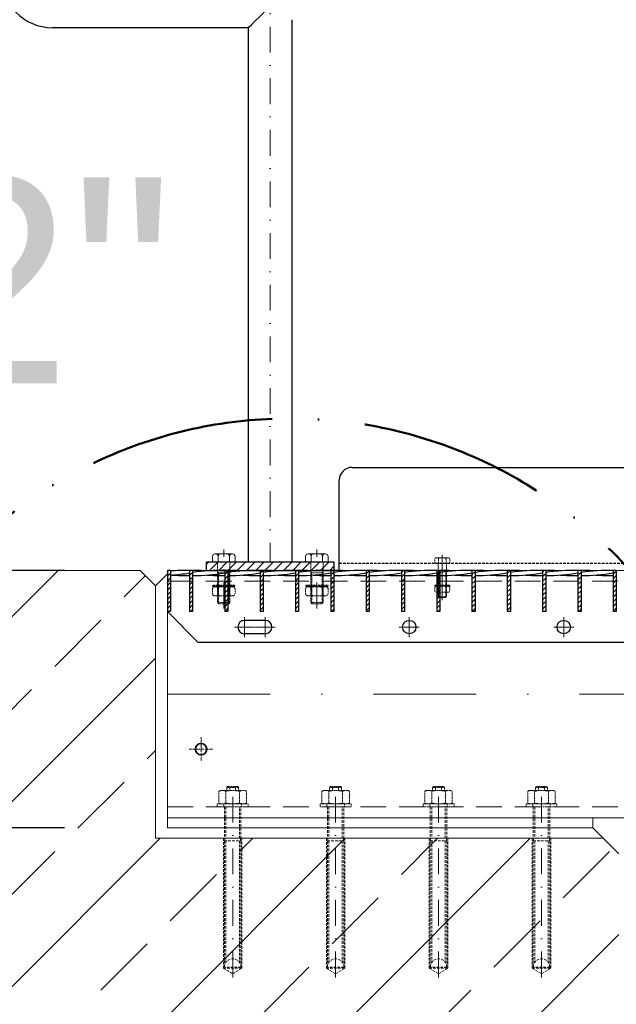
# Model space of a CAD drawing. Header units: millimetres. Extents: x -6179 to 18141, y -8419 to 8561.
# Tile 536 of 579: x -5128 to -4549, y 6246 to 7202. Entities that reach past the tile are written whole.
import ezdxf

# ---------------------------------------------------------------- set-up
doc = ezdxf.new("R2010")
doc.units = ezdxf.units.MM
for name, pattern in [('ACAD_ISO10W100', [18, 12, -3, 0, -3]), ('DASHDOT', [1, 0.5, -0.25, 0, -0.25]), ('HIDDEN', [0.375, 0.25, -0.125]), ('STRICHPUNKT', [25.4, 12.7, -6.35, 0, -6.35])]:
    doc.linetypes.add(name, pattern=pattern)
for name, color, linetype, lineweight in [('Bemaßung', 7, 'Continuous', 9), ('Betonfundamente', 7, 'Continuous', 18), ('Dübel', 7, 'Continuous', 9), ('Dübel&Schrauben', 7, 'Continuous', 9), ('Geländer', 7, 'Continuous', 25), ('Mutter M12', 7, 'Continuous', 9), ('Mutter M16', 7, 'Continuous', 9), ('Schraffur Stahl', 7, 'Continuous', 5), ('Schrauben M12', 7, 'Continuous', 9), ('Stufen&Podest', 7, 'Continuous', 9), ('Tragegurt', 7, 'Continuous', 20)]:
    doc.layers.add(name, color=color, linetype=linetype, lineweight=lineweight)
doc.layers.add('Beschriftung', color=7, linetype='Continuous')
doc.layers.add('POL_Bema', color=7, linetype='Continuous')
doc.styles.add('LBB3.5M1000', font='isocp.shx', dxfattribs={"height": 3.5})
doc.dimstyles.new('DIN', dxfattribs={"dimtxt": 2.5, "dimasz": 2.5, "dimexe": 1.25, "dimexo": 0.625, "dimtad": 1, "dimtih": 1, "dimdec": 4, "dimdsep": 46, "dimlunit": 6, "dimtxsty": 'Standard', "dimcen": 2.5, "dimadec": 0, "dimazin": 0, "dimtfac": 1, "dimtdec": 4, "dimtmove": 0, "dimatfit": 3, "dimfxl": 0, "dimtvp": 1, "dimtolj": 1, "dimtzin": 0, "dimarcsym": 0})

# ---------------------------------------------------------------- blocks, each defined once
blk = doc.blocks.new('_Oblique')
at = {"layer": 'POL_Bema', "color": 0, "lineweight": -2}
blk.add_line((-0.5, -0.5), (0.5, 0.5), dxfattribs=at)
blk = doc.blocks.new('*D51')
at = {"layer": 'Bemaßung', "color": 0, "lineweight": -2}
for p, q in [((-4984.62, 7967.21), (-4984.62, 8194.98)), ((-2120.62, 7967.21), (-2120.62, 8194.98)), ((-4984.62, 8144.98), (-2120.62, 8144.98))]:
    blk.add_line(p, q, dxfattribs=at)
at = {"layer": 'DEFPOINTS', "color": 0}
for p in [(-2120.62, 8144.98), (-4984.62, 6667.21), (-2120.62, 6667.21)]:
    blk.add_point(p, dxfattribs=at)
at = {"layer": 'Bemaßung', "color": 0, "lineweight": -2, "xscale": 50, "yscale": 50, "zscale": 50, "rotation": 180}
blk.add_blockref('_Oblique', (-4984.62, 8144.98), dxfattribs=at)
at = {"layer": 'Bemaßung', "color": 0, "lineweight": -2, "xscale": 50, "yscale": 50, "zscale": 50}
blk.add_blockref('_Oblique', (-2120.62, 8144.98), dxfattribs=at)
at = {"layer": 'Bemaßung', "color": 0, "insert": (-3552.62, 8244.98), "char_height": 100, "attachment_point": 5}
blk.add_mtext('\\A1;X', dxfattribs=at)
blk = doc.blocks.new('*D53')
at = {"layer": 'Bemaßung', "color": 0, "lineweight": -2}
for p, q in [((-5196.2, 7767.21), (-5450.4, 7767.21)), ((-5400.4, 7767.21), (-5400.4, 6667.21)), ((-5196.2, 6667.21), (-5450.4, 6667.21))]:
    blk.add_line(p, q, dxfattribs=at)
at = {"layer": 'DEFPOINTS', "color": 0}
for p in [(-5096.2, 7767.21), (-5400.4, 6667.21), (-5096.2, 6667.21)]:
    blk.add_point(p, dxfattribs=at)
at = {"layer": 'Bemaßung', "color": 0, "lineweight": -2, "xscale": 50, "yscale": 50, "zscale": 50}
for p, rotation in [((-5400.4, 7767.21), 90), ((-5400.4, 6667.21), 270)]:
    blk.add_blockref('_Oblique', p, dxfattribs=dict(at, rotation=rotation))
at = {"layer": 'Bemaßung', "color": 0, "insert": (-5500.4, 7217.21), "char_height": 100, "attachment_point": 5, "rotation": 90}
blk.add_mtext('\\A1;1.10', dxfattribs=at)
blk = doc.blocks.new('*D54')
at = {"layer": 'Bemaßung', "color": 0, "lineweight": -2}
for p, q in [((-5084.62, 6667.21), (-5450.4, 6667.21)), ((-5400.4, 6667.21), (-5400.4, 6417.21)), ((-5084.62, 6417.21), (-5450.4, 6417.21))]:
    blk.add_line(p, q, dxfattribs=at)
at = {"layer": 'DEFPOINTS', "color": 0}
for p in [(-4984.62, 6667.21), (-5400.4, 6417.21), (-4984.62, 6417.21)]:
    blk.add_point(p, dxfattribs=at)
at = {"layer": 'Bemaßung', "color": 0, "lineweight": -2, "xscale": 50, "yscale": 50, "zscale": 50}
for p, rotation in [((-5400.4, 6667.21), 90), ((-5400.4, 6417.21), 270)]:
    blk.add_blockref('_Oblique', p, dxfattribs=dict(at, rotation=rotation))
at = {"layer": 'Bemaßung', "color": 0, "insert": (-5492.56, 6542.21), "char_height": 100, "attachment_point": 5, "rotation": 90}
blk.add_mtext('\\A1;25', dxfattribs=at)

msp = doc.modelspace()

# ---------------------------------------------------------------- hatches: boundary and pattern name
at = {"layer": 'Betonfundamente', "lineweight": 9}
h = msp.add_hatch(dxfattribs=at)
h.set_pattern_fill('ANSI33', color=256, scale=20, style=0)
h.set_pattern_definition([(45, (-116247.28, 9739.51), (-89.80256, 89.80256), []), (45, (-116157.48, 9739.51), (-89.80256, 89.80256), [63.5, -31.75])])
h.paths.add_polyline_path([(-5146.19568, 6117.7407), (-4546.19567, 6110.94431), (-4546.19554, 6392.207), (-4561.19553, 6407.207), (-4996.19553, 6407.207), (-4996.19553, 6652.207), (-5011.19553, 6667.207), (-5131.19553, 6667.207), (-5146.19553, 6652.207)])
at = {"layer": 'Geländer', "lineweight": 9}
h = msp.add_hatch(dxfattribs=at)
h.set_pattern_fill('ANSI31', color=256, scale=2, angle=180, style=0)
h.set_pattern_definition([(225, (-129473.211, 7412.2677), (4.49012806, -4.49012806), [])])
h.paths.add_polyline_path([(-4839.41948, 6675.207), (-4822.61948, 6675.207), (-4822.61948, 6667.207), (-4839.41948, 6667.207)])
h.paths.add_polyline_path([(-4884.61948, 6675.207), (-4839.41948, 6675.207), (-4839.41948, 6667.207), (-4884.61948, 6667.207)])
h.paths.add_polyline_path([(-4923.82473, 6674.007, -0.414213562), (-4922.62473, 6675.207), (-4918.85508, 6675.207), (-4884.61948, 6675.207), (-4884.61948, 6667.207), (-4923.82473, 6667.207)])
h.paths.add_polyline_path([(-4935.82473, 6674.007, 0.414213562), (-4937.02473, 6675.207), (-4929.81948, 6675.207), (-4929.81948, 6667.207), (-4935.82473, 6667.207)])
h.paths.add_polyline_path([(-4929.81948, 6675.207), (-4922.62473, 6675.207, 0.414213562), (-4923.82473, 6674.007), (-4923.82473, 6667.207), (-4929.81948, 6667.207)])
h.paths.add_polyline_path([(-4946.61948, 6675.207), (-4937.02473, 6675.207, -0.414213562), (-4935.82473, 6674.007), (-4935.82473, 6667.207), (-4946.61948, 6667.207)])
at = {"layer": 'Schraffur Stahl'}
h = msp.add_hatch(dxfattribs=at)
h.set_pattern_fill('ANSI31', color=256, angle=180, style=0)
h.set_pattern_definition([(225, (-14929745.4048, 2498963.7864), (2.2450640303, -2.2450640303), [])])
h.paths.add_polyline_path([(-4981.61948, 6667.207), (-4981.61948, 6627.207), (-4984.61948, 6627.207), (-4984.61948, 6667.207)], flags=0)
h = msp.add_hatch(dxfattribs=at)
h.set_pattern_fill('ANSI31', color=256, angle=180, style=0)
h.set_pattern_definition([(225, (-14939667.3455, 2499114.743), (2.2450640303, -2.2450640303), [])])
h.paths.add_polyline_path([(-4960.11948, 6667.207), (-4960.11948, 6627.207), (-4963.11948, 6627.207), (-4963.11948, 6667.207)], flags=0)
h = msp.add_hatch(dxfattribs=at)
h.set_pattern_fill('ANSI31', color=256, angle=180, style=0)
h.set_pattern_definition([(225, (-14939701.6455, 2499114.743), (2.2450640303, -2.2450640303), [])])
h.paths.add_polyline_path([(-4925.81948, 6667.207), (-4925.81948, 6627.207), (-4928.81948, 6627.207), (-4928.81948, 6667.207)], flags=0)
h = msp.add_hatch(dxfattribs=at)
h.set_pattern_fill('ANSI31', color=256, angle=180, style=0)
h.set_pattern_definition([(225, (-14939735.9455, 2499114.743), (2.2450640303, -2.2450640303), [])])
h.paths.add_polyline_path([(-4891.51948, 6667.207), (-4891.51948, 6627.207), (-4894.51948, 6627.207), (-4894.51948, 6667.207)], flags=0)
h = msp.add_hatch(dxfattribs=at)
h.set_pattern_fill('ANSI31', color=256, angle=180, style=0)
h.set_pattern_definition([(225, (-14939770.2455, 2499114.743), (2.2450640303, -2.2450640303), [])])
h.paths.add_polyline_path([(-4857.21948, 6667.207), (-4857.21948, 6627.207), (-4860.21948, 6627.207), (-4860.21948, 6667.207)], flags=0)
h = msp.add_hatch(dxfattribs=at)
h.set_pattern_fill('ANSI31', color=256, angle=180, style=0)
h.set_pattern_definition([(225, (-14939804.5455, 2499114.743), (2.2450640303, -2.2450640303), [])])
h.paths.add_polyline_path([(-4822.91948, 6667.207), (-4822.91948, 6627.207), (-4825.91948, 6627.207), (-4825.91948, 6667.207)], flags=0)
h = msp.add_hatch(dxfattribs=at)
h.set_pattern_fill('ANSI31', color=256, angle=180, style=0)
h.set_pattern_definition([(225, (-14939838.8455, 2499114.743), (2.2450640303, -2.2450640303), [])])
h.paths.add_polyline_path([(-4788.61948, 6667.207), (-4788.61948, 6627.207), (-4791.61948, 6627.207), (-4791.61948, 6667.207)], flags=0)
h = msp.add_hatch(dxfattribs=at)
h.set_pattern_fill('ANSI31', color=256, angle=180, style=0)
h.set_pattern_definition([(225, (-14939873.1455, 2499114.743), (2.2450640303, -2.2450640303), [])])
h.paths.add_polyline_path([(-4754.31948, 6667.207), (-4754.31948, 6627.207), (-4757.31948, 6627.207), (-4757.31948, 6667.207)], flags=0)
h = msp.add_hatch(dxfattribs=at)
h.set_pattern_fill('ANSI31', color=256, angle=180, style=0)
h.set_pattern_definition([(225, (-14939907.4455, 2499114.743), (2.2450640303, -2.2450640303), [])])
h.paths.add_polyline_path([(-4720.01948, 6667.207), (-4720.01948, 6627.207), (-4723.01948, 6627.207), (-4723.01948, 6667.207)], flags=0)
h = msp.add_hatch(dxfattribs=at)
h.set_pattern_fill('ANSI31', color=256, angle=180, style=0)
h.set_pattern_definition([(225, (-14939941.7455, 2499114.743), (2.2450640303, -2.2450640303), [])])
h.paths.add_polyline_path([(-4685.71948, 6667.207), (-4685.71948, 6627.207), (-4688.71948, 6627.207), (-4688.71948, 6667.207)], flags=0)
h = msp.add_hatch(dxfattribs=at)
h.set_pattern_fill('ANSI31', color=256, angle=180, style=0)
h.set_pattern_definition([(225, (-14939976.0455, 2499114.743), (2.2450640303, -2.2450640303), [])])
h.paths.add_polyline_path([(-4651.41948, 6667.207), (-4651.41948, 6627.207), (-4654.41948, 6627.207), (-4654.41948, 6667.207)], flags=0)
h = msp.add_hatch(dxfattribs=at)
h.set_pattern_fill('ANSI31', color=256, angle=180, style=0)
h.set_pattern_definition([(225, (-14940010.3455, 2499114.743), (2.2450640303, -2.2450640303), [])])
h.paths.add_polyline_path([(-4617.11948, 6667.207), (-4617.11948, 6627.207), (-4620.11948, 6627.207), (-4620.11948, 6667.207)], flags=0)
h = msp.add_hatch(dxfattribs=at)
h.set_pattern_fill('ANSI31', color=256, angle=180, style=0)
h.set_pattern_definition([(225, (-14940044.6455, 2499114.743), (2.2450640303, -2.2450640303), [])])
h.paths.add_polyline_path([(-4582.81948, 6667.207), (-4582.81948, 6627.207), (-4585.81948, 6627.207), (-4585.81948, 6667.207)], flags=0)
h = msp.add_hatch(dxfattribs=at)
h.set_pattern_fill('ANSI31', color=256, angle=180, style=0)
h.set_pattern_definition([(225, (-14940078.9455, 2499114.743), (2.2450640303, -2.2450640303), [])])
h.paths.add_polyline_path([(-4548.51948, 6667.207), (-4548.51948, 6627.207), (-4551.51948, 6627.207), (-4551.51948, 6667.207)], flags=0)

# ---------------------------------------------------------------- linework, layer by layer
at = {"linetype": 'ACAD_ISO10W100', "lineweight": 50, "ltscale": 15}
msp.add_circle((-4865.18569, 6371.56485), 443.07701, dxfattribs=at)
at = {"layer": 'Betonfundamente'}
for p, q in [((-5131.19553, 6667.207), (-5011.19553, 6667.207)), ((-4996.19553, 6652.207), (-5011.19553, 6667.207)), ((-4996.19553, 6407.207), (-4996.19553, 6652.207)), ((-4996.19553, 6407.207), (-4561.19553, 6407.207)), ((-4546.19553, 6392.207), (-4561.19553, 6407.207))]:
    msp.add_line(p, q, dxfattribs=at)
at = {"layer": 'Dübel', "linetype": 'DASHDOT', "lineweight": 9, "ltscale": 50}
for p, q in [((-4884.61948, 7746.007), (-4884.61948, 6675.207)), ((-4929.82473, 6630.3807), (-4929.82473, 6687.56876)), ((-4839.41423, 6630.3807), (-4839.41423, 6687.56876)), ((-4921.19553, 6272.207), (-4921.19553, 6453.207)), ((-4821.19553, 6272.207), (-4821.19553, 6453.207)), ((-4721.19553, 6272.207), (-4721.19553, 6453.207)), ((-4621.19553, 6272.207), (-4621.19553, 6453.207))]:
    msp.add_line(p, q, dxfattribs=at)
at = {"layer": 'Dübel', "linetype": 'DASHDOT', "lineweight": 9, "ltscale": 200}
msp.add_line((-4984.61948, 6547.207), (-2162.71321, 6547.207), dxfattribs=at)
at = {"layer": 'Dübel', "linetype": 'HIDDEN'}
for p, q in [((-4925.99553, 6457.607), (-4926.99553, 6456.607)), ((-4926.99553, 6456.607), (-4915.39553, 6456.607)), ((-4926.99553, 6456.607), (-4926.99553, 6453.607)), ((-4916.39553, 6457.607), (-4925.99553, 6457.607)), ((-4924.09553, 6456.607), (-4924.09553, 6453.607)), ((-4918.29553, 6453.607), (-4918.29553, 6456.607)), ((-4915.39553, 6456.607), (-4916.39553, 6457.607)), ((-4915.39553, 6453.607), (-4915.39553, 6456.607)), ((-4825.99553, 6457.607), (-4826.99553, 6456.607)), ((-4826.99553, 6456.607), (-4815.39553, 6456.607)), ((-4826.99553, 6456.607), (-4826.99553, 6453.607)), ((-4816.39553, 6457.607), (-4825.99553, 6457.607)), ((-4824.09553, 6456.607), (-4824.09553, 6453.607)), ((-4818.29553, 6453.607), (-4818.29553, 6456.607)), ((-4815.39553, 6456.607), (-4816.39553, 6457.607)), ((-4815.39553, 6453.607), (-4815.39553, 6456.607)), ((-4725.99553, 6457.607), (-4726.99553, 6456.607)), ((-4726.99553, 6456.607), (-4715.39553, 6456.607)), ((-4726.99553, 6456.607), (-4726.99553, 6453.607)), ((-4716.39553, 6457.607), (-4725.99553, 6457.607)), ((-4724.09553, 6456.607), (-4724.09553, 6453.607)), ((-4718.29553, 6453.607), (-4718.29553, 6456.607)), ((-4715.39553, 6456.607), (-4716.39553, 6457.607)), ((-4715.39553, 6453.607), (-4715.39553, 6456.607)), ((-4625.99553, 6457.607), (-4626.99553, 6456.607)), ((-4626.99553, 6456.607), (-4615.39553, 6456.607)), ((-4626.99553, 6456.607), (-4626.99553, 6453.607)), ((-4616.39553, 6457.607), (-4625.99553, 6457.607)), ((-4624.09553, 6456.607), (-4624.09553, 6453.607)), ((-4618.29553, 6453.607), (-4618.29553, 6456.607)), ((-4615.39553, 6456.607), (-4616.39553, 6457.607)), ((-4615.39553, 6453.607), (-4615.39553, 6456.607))]:
    msp.add_line(p, q, dxfattribs=at)
at = {"layer": 'Dübel', "linetype": 'HIDDEN', "ltscale": 10}
for p, q in [((-4929.19553, 6437.607), (-4929.19553, 6407.207)), ((-4927.67553, 6437.607), (-4927.67553, 6407.207)), ((-4914.71553, 6407.207), (-4914.71553, 6437.607)), ((-4913.19553, 6407.207), (-4913.19553, 6437.607)), ((-4829.19553, 6437.607), (-4829.19553, 6407.207)), ((-4827.67553, 6437.607), (-4827.67553, 6407.207)), ((-4814.71553, 6407.207), (-4814.71553, 6437.607)), ((-4813.19553, 6407.207), (-4813.19553, 6437.607)), ((-4729.19553, 6437.607), (-4729.19553, 6407.207)), ((-4727.67553, 6437.607), (-4727.67553, 6407.207)), ((-4714.71553, 6407.207), (-4714.71553, 6437.607)), ((-4713.19553, 6407.207), (-4713.19553, 6437.607)), ((-4629.19553, 6437.607), (-4629.19553, 6407.207)), ((-4627.67553, 6437.607), (-4627.67553, 6407.207)), ((-4614.71553, 6407.207), (-4614.71553, 6437.607)), ((-4613.19553, 6407.207), (-4613.19553, 6437.607)), ((-4912.19553, 6407.207), (-4930.19553, 6407.207)), ((-4930.19553, 6407.207), (-4930.19553, 6281.207)), ((-4929.19553, 6407.207), (-4921.19553, 6407.207)), ((-4929.19553, 6282.207), (-4929.19553, 6404.707)), ((-4929.19553, 6404.707), (-4913.19553, 6404.707)), ((-4929.19553, 6404.707), (-4913.19553, 6404.707)), ((-4913.49553, 6407.207), (-4928.89553, 6407.207)), ((-4928.89553, 6407.207), (-4928.89553, 6404.707)), ((-4927.67553, 6404.707), (-4927.67553, 6286.89844)), ((-4921.19553, 6407.207), (-4913.19553, 6407.207)), ((-4914.71553, 6404.707), (-4914.71553, 6286.89844)), ((-4913.49553, 6404.707), (-4913.49553, 6407.207)), ((-4913.19553, 6404.707), (-4913.19553, 6282.207)), ((-4912.19553, 6281.207), (-4912.19553, 6407.207)), ((-4812.19553, 6407.207), (-4830.19553, 6407.207)), ((-4830.19553, 6407.207), (-4830.19553, 6281.207)), ((-4829.19553, 6407.207), (-4821.19553, 6407.207)), ((-4829.19553, 6282.207), (-4829.19553, 6404.707)), ((-4829.19553, 6404.707), (-4813.19553, 6404.707)), ((-4829.19553, 6404.707), (-4813.19553, 6404.707)), ((-4813.49553, 6407.207), (-4828.89553, 6407.207)), ((-4828.89553, 6407.207), (-4828.89553, 6404.707)), ((-4827.67553, 6404.707), (-4827.67553, 6286.89844)), ((-4821.19553, 6407.207), (-4813.19553, 6407.207)), ((-4814.71553, 6404.707), (-4814.71553, 6286.89844)), ((-4813.49553, 6404.707), (-4813.49553, 6407.207)), ((-4813.19553, 6404.707), (-4813.19553, 6282.207)), ((-4812.19553, 6281.207), (-4812.19553, 6407.207)), ((-4712.19553, 6407.207), (-4730.19553, 6407.207)), ((-4730.19553, 6407.207), (-4730.19553, 6281.207)), ((-4729.19553, 6407.207), (-4721.19553, 6407.207)), ((-4729.19553, 6282.207), (-4729.19553, 6404.707)), ((-4729.19553, 6404.707), (-4713.19553, 6404.707)), ((-4729.19553, 6404.707), (-4713.19553, 6404.707)), ((-4713.49553, 6407.207), (-4728.89553, 6407.207)), ((-4728.89553, 6407.207), (-4728.89553, 6404.707)), ((-4727.67553, 6404.707), (-4727.67553, 6286.89844)), ((-4721.19553, 6407.207), (-4713.19553, 6407.207)), ((-4714.71553, 6404.707), (-4714.71553, 6286.89844)), ((-4713.49553, 6404.707), (-4713.49553, 6407.207)), ((-4713.19553, 6404.707), (-4713.19553, 6282.207)), ((-4712.19553, 6281.207), (-4712.19553, 6407.207)), ((-4612.19553, 6407.207), (-4630.19553, 6407.207)), ((-4630.19553, 6407.207), (-4630.19553, 6281.207)), ((-4629.19553, 6407.207), (-4621.19553, 6407.207)), ((-4629.19553, 6282.207), (-4629.19553, 6404.707)), ((-4629.19553, 6404.707), (-4613.19553, 6404.707)), ((-4629.19553, 6404.707), (-4613.19553, 6404.707)), ((-4613.49553, 6407.207), (-4628.89553, 6407.207)), ((-4628.89553, 6407.207), (-4628.89553, 6404.707)), ((-4627.67553, 6404.707), (-4627.67553, 6286.89844)), ((-4621.19553, 6407.207), (-4613.19553, 6407.207)), ((-4614.71553, 6404.707), (-4614.71553, 6286.89844)), ((-4613.49553, 6404.707), (-4613.49553, 6407.207)), ((-4613.19553, 6404.707), (-4613.19553, 6282.207)), ((-4612.19553, 6281.207), (-4612.19553, 6407.207)), ((-4930.19553, 6281.207), (-4921.19553, 6275.79925)), ((-4930.19553, 6281.207), (-4912.19553, 6281.207)), ((-4913.19553, 6282.207), (-4929.19553, 6282.207)), ((-4921.19553, 6275.79925), (-4912.19553, 6281.207)), ((-4830.19553, 6281.207), (-4821.19553, 6275.79925)), ((-4830.19553, 6281.207), (-4812.19553, 6281.207)), ((-4813.19553, 6282.207), (-4829.19553, 6282.207)), ((-4821.19553, 6275.79925), (-4812.19553, 6281.207)), ((-4730.19553, 6281.207), (-4721.19553, 6275.79925)), ((-4730.19553, 6281.207), (-4712.19553, 6281.207)), ((-4713.19553, 6282.207), (-4729.19553, 6282.207)), ((-4721.19553, 6275.79925), (-4712.19553, 6281.207)), ((-4630.19553, 6281.207), (-4621.19553, 6275.79925)), ((-4630.19553, 6281.207), (-4612.19553, 6281.207)), ((-4613.19553, 6282.207), (-4629.19553, 6282.207)), ((-4621.19553, 6275.79925), (-4612.19553, 6281.207))]:
    msp.add_line(p, q, dxfattribs=at)
for centre in [(-4921.19553, 6282.20696), (-4821.19553, 6282.20696), (-4721.19553, 6282.20696), (-4621.19553, 6282.20696)]:
    msp.add_arc(centre, 8, 0.00028601, 179.99971399, dxfattribs=at)
at = {"layer": 'Dübel&Schrauben', "linetype": 'DASHDOT', "lineweight": 9, "ltscale": 0.5}
for p, q in [((-4951.89809, 6505.27125), (-4951.89809, 6482.12171)), ((-4940.32332, 6493.69648), (-4963.47286, 6493.69648))]:
    msp.add_line(p, q, dxfattribs=at)
at = {"layer": 'Dübel&Schrauben', "lineweight": 35}
msp.add_circle((-4951.89809, 6493.69648), 5.5, dxfattribs=at)
at = {"layer": 'Geländer'}
for p, q in [((-4863.41948, 6675.207), (-4863.41948, 7201.707)), ((-4905.81948, 7193.957), (-5096.19553, 7193.957)), ((-4905.81948, 6675.207), (-4905.81948, 7193.957)), ((-4805.11948, 6767.207), (-3732.11948, 6767.207)), ((-4817.61948, 6667.207), (-4817.61948, 6754.707)), ((-4946.61948, 6667.207), (-4946.61948, 6675.207)), ((-4822.61948, 6675.207), (-4946.61948, 6675.207)), ((-4822.61948, 6667.207), (-4822.61948, 6675.207)), ((-4946.61948, 6667.207), (-4822.61948, 6667.207))]:
    msp.add_line(p, q, dxfattribs=at)
at = {"layer": 'Geländer', "linetype": 'HIDDEN', "ltscale": 10}
msp.add_line((-4817.61948, 6674.207), (-3719.61948, 6674.207), dxfattribs=at)
at = {"layer": 'Geländer'}
msp.add_lwpolyline([(-4905.81948, 7193.957), (-4905.09711, 7194.67937), (-4902.97922, 7196.79726), (-4899.61015, 7200.16633), (-4895.21948, 7204.557), (-4890.10645, 7209.67003), (-4884.61948, 7215.157), (-4890.10645, 7220.64396), (-4895.21948, 7225.757), (-4899.61015, 7230.14766), (-4902.97922, 7233.51674), (-4905.09711, 7235.63463), (-4905.81948, 7236.357)], dxfattribs=at)
for centre, radius, start, end in [((-5096.19553, 7243.957), 50, 180, 270), ((-4805.11948, 6754.707), 12.5, 90, 180)]:
    msp.add_arc(centre, radius, start, end, dxfattribs=at)
at = {"layer": 'Mutter M12', "linetype": 'HIDDEN'}
for p, q in [((-4938.29439, 6651.40607), (-4937.80956, 6651.40607)), ((-4938.29439, 6651.40607), (-4921.35508, 6651.40607)), ((-4921.35508, 6651.40607), (-4921.83991, 6651.40607)), ((-4847.88389, 6651.40607), (-4847.39906, 6651.40607)), ((-4847.88389, 6651.40607), (-4830.94458, 6651.40607)), ((-4830.94458, 6651.40607), (-4831.4294, 6651.40607)), ((-4723.26592, 6651.93171), (-4722.9427, 6651.93171)), ((-4723.26592, 6651.93171), (-4711.97305, 6651.93171)), ((-4711.97305, 6651.93171), (-4712.29626, 6651.93171)), ((-4940.79439, 6648.90607), (-4940.79439, 6644.9069)), ((-4938.29439, 6642.4069), (-4937.80956, 6642.4069)), ((-4938.29439, 6642.4069), (-4921.35508, 6642.4069)), ((-4935.30956, 6648.90607), (-4935.30956, 6644.9069)), ((-4924.33991, 6648.90607), (-4924.33991, 6644.9069)), ((-4921.35508, 6642.4069), (-4921.83991, 6642.4069)), ((-4918.85508, 6644.9069), (-4918.85508, 6648.90607)), ((-4850.38389, 6648.90607), (-4850.38389, 6644.9069)), ((-4847.88389, 6642.4069), (-4847.39906, 6642.4069)), ((-4847.88389, 6642.4069), (-4830.94458, 6642.4069)), ((-4844.89906, 6648.90607), (-4844.89906, 6644.9069)), ((-4833.9294, 6648.90607), (-4833.9294, 6644.9069)), ((-4830.94458, 6642.4069), (-4831.4294, 6642.4069)), ((-4828.44458, 6644.9069), (-4828.44458, 6648.90607)), ((-4724.93259, 6650.26504), (-4724.93259, 6647.59892)), ((-4723.26592, 6645.93226), (-4722.9427, 6645.93226)), ((-4723.26592, 6645.93226), (-4711.97305, 6645.93226)), ((-4721.27603, 6650.26504), (-4721.27603, 6647.59892)), ((-4713.96293, 6650.26504), (-4713.96293, 6647.59892)), ((-4711.97305, 6645.93226), (-4712.29626, 6645.93226)), ((-4710.30638, 6647.59892), (-4710.30638, 6650.26504))]:
    msp.add_line(p, q, dxfattribs=at)
for centre, radius, start, end in [((-4938.29439, 6648.90607), 2.5, 90, 180), ((-4937.80956, 6648.90607), 2.5, 360, 90), ((-4932.80956, 6648.90607), 2.5, 90, 180), ((-4926.83991, 6648.90607), 2.5, 360, 90), ((-4921.83991, 6648.90607), 2.5, 90, 180), ((-4921.35508, 6648.90607), 2.5, 360, 90), ((-4847.88389, 6648.90607), 2.5, 90, 180), ((-4847.39906, 6648.90607), 2.5, 360, 90), ((-4842.39906, 6648.90607), 2.5, 90, 180), ((-4836.4294, 6648.90607), 2.5, 360, 90), ((-4831.4294, 6648.90607), 2.5, 90, 180), ((-4830.94458, 6648.90607), 2.5, 360, 90), ((-4723.26592, 6650.26504), 1.66667, 90, 180), ((-4722.9427, 6650.26504), 1.66667, 360, 90), ((-4719.60937, 6650.26504), 1.66667, 90, 180), ((-4715.6296, 6650.26504), 1.66667, 360, 90), ((-4712.29626, 6650.26504), 1.66667, 90, 180), ((-4711.97305, 6650.26504), 1.66667, 360, 90), ((-4938.29439, 6644.9069), 2.5, 180, 270), ((-4937.80956, 6644.9069), 2.5, 270, 360), ((-4932.80956, 6644.9069), 2.5, 180, 270), ((-4926.83991, 6644.9069), 2.5, 270, 360), ((-4921.83991, 6644.9069), 2.5, 180, 270), ((-4921.35508, 6644.9069), 2.5, 270, 360), ((-4847.88389, 6644.9069), 2.5, 180, 270), ((-4847.39906, 6644.9069), 2.5, 270, 360), ((-4842.39906, 6644.9069), 2.5, 180, 270), ((-4836.4294, 6644.9069), 2.5, 270, 360), ((-4831.4294, 6644.9069), 2.5, 180, 270), ((-4830.94458, 6644.9069), 2.5, 270, 360), ((-4723.26592, 6647.59892), 1.66667, 180, 270), ((-4722.9427, 6647.59892), 1.66667, 270, 360), ((-4719.60937, 6647.59892), 1.66667, 180, 270), ((-4715.6296, 6647.59892), 1.66667, 270, 360), ((-4712.29626, 6647.59892), 1.66667, 180, 270), ((-4711.97305, 6647.59892), 1.66667, 270, 360)]:
    msp.add_arc(centre, radius, start, end, dxfattribs=at)
at = {"layer": 'Mutter M16', "linetype": 'HIDDEN'}
for p, q in [((-4933.19553, 6453.607), (-4934.57053, 6452.81314)), ((-4934.57053, 6441.40086), (-4934.57053, 6452.81314)), ((-4909.19553, 6453.607), (-4933.19553, 6453.607)), ((-4927.88303, 6452.81314), (-4927.88303, 6441.40086)), ((-4914.50803, 6452.81314), (-4914.50803, 6441.40086)), ((-4907.82053, 6452.81314), (-4909.19553, 6453.607)), ((-4907.82053, 6452.81314), (-4907.82053, 6441.40086)), ((-4833.19553, 6453.607), (-4834.57053, 6452.81314)), ((-4834.57053, 6441.40086), (-4834.57053, 6452.81314)), ((-4809.19553, 6453.607), (-4833.19553, 6453.607)), ((-4827.88303, 6452.81314), (-4827.88303, 6441.40086)), ((-4814.50803, 6452.81314), (-4814.50803, 6441.40086)), ((-4807.82053, 6452.81314), (-4809.19553, 6453.607)), ((-4807.82053, 6452.81314), (-4807.82053, 6441.40086)), ((-4733.19553, 6453.607), (-4734.57053, 6452.81314)), ((-4734.57053, 6441.40086), (-4734.57053, 6452.81314)), ((-4709.19553, 6453.607), (-4733.19553, 6453.607)), ((-4727.88303, 6452.81314), (-4727.88303, 6441.40086)), ((-4714.50803, 6452.81314), (-4714.50803, 6441.40086)), ((-4707.82053, 6452.81314), (-4709.19553, 6453.607)), ((-4707.82053, 6452.81314), (-4707.82053, 6441.40086)), ((-4633.19553, 6453.607), (-4634.57053, 6452.81314)), ((-4634.57053, 6441.40086), (-4634.57053, 6452.81314)), ((-4609.19553, 6453.607), (-4633.19553, 6453.607)), ((-4627.88303, 6452.81314), (-4627.88303, 6441.40086)), ((-4614.50803, 6452.81314), (-4614.50803, 6441.40086)), ((-4607.82053, 6452.81314), (-4609.19553, 6453.607)), ((-4607.82053, 6452.81314), (-4607.82053, 6441.40086)), ((-4933.19553, 6440.607), (-4934.57053, 6441.40086)), ((-4907.82053, 6441.40086), (-4909.19553, 6440.607)), ((-4833.19553, 6440.607), (-4834.57053, 6441.40086)), ((-4807.82053, 6441.40086), (-4809.19553, 6440.607)), ((-4733.19553, 6440.607), (-4734.57053, 6441.40086)), ((-4707.82053, 6441.40086), (-4709.19553, 6440.607)), ((-4633.19553, 6440.607), (-4634.57053, 6441.40086)), ((-4607.82053, 6441.40086), (-4609.19553, 6440.607)), ((-4936.19553, 6437.607), (-4936.19553, 6440.607)), ((-4936.19553, 6440.607), (-4933.19554, 6440.607)), ((-4906.19553, 6437.607), (-4936.19553, 6437.607)), ((-4909.19553, 6440.607), (-4933.19553, 6440.607)), ((-4929.69553, 6437.607), (-4929.69553, 6440.607)), ((-4912.69553, 6440.607), (-4912.69553, 6437.607)), ((-4909.19553, 6440.607), (-4906.19553, 6440.607)), ((-4906.19553, 6440.607), (-4906.19553, 6437.607)), ((-4836.19553, 6437.607), (-4836.19553, 6440.607)), ((-4836.19553, 6440.607), (-4833.19554, 6440.607)), ((-4806.19553, 6437.607), (-4836.19553, 6437.607)), ((-4809.19553, 6440.607), (-4833.19553, 6440.607)), ((-4829.69553, 6437.607), (-4829.69553, 6440.607)), ((-4812.69553, 6440.607), (-4812.69553, 6437.607)), ((-4809.19553, 6440.607), (-4806.19553, 6440.607)), ((-4806.19553, 6440.607), (-4806.19553, 6437.607)), ((-4736.19553, 6437.607), (-4736.19553, 6440.607)), ((-4736.19553, 6440.607), (-4733.19554, 6440.607)), ((-4706.19553, 6437.607), (-4736.19553, 6437.607)), ((-4709.19553, 6440.607), (-4733.19553, 6440.607)), ((-4729.69553, 6437.607), (-4729.69553, 6440.607)), ((-4712.69553, 6440.607), (-4712.69553, 6437.607)), ((-4709.19553, 6440.607), (-4706.19553, 6440.607)), ((-4706.19553, 6440.607), (-4706.19553, 6437.607)), ((-4636.19553, 6437.607), (-4636.19553, 6440.607)), ((-4636.19553, 6440.607), (-4633.19554, 6440.607)), ((-4606.19553, 6437.607), (-4636.19553, 6437.607)), ((-4609.19553, 6440.607), (-4633.19553, 6440.607)), ((-4629.69553, 6437.607), (-4629.69553, 6440.607)), ((-4612.69553, 6440.607), (-4612.69553, 6437.607)), ((-4609.19553, 6440.607), (-4606.19553, 6440.607)), ((-4606.19553, 6440.607), (-4606.19553, 6437.607))]:
    msp.add_line(p, q, dxfattribs=at)
for centre, radius, start, end in [((-4931.22678, 6446.16808), 7.43892, 63.288777, 116.711223), ((-4921.19553, 6425.0421), 28.5649, 76.46047899, 103.53952101), ((-4911.16428, 6446.16808), 7.43892, 63.288777, 116.711223), ((-4831.22678, 6446.16808), 7.43892, 63.288777, 116.711223), ((-4821.19553, 6425.0421), 28.5649, 76.46047899, 103.53952101), ((-4811.16428, 6446.16808), 7.43892, 63.288777, 116.711223), ((-4731.22678, 6446.16808), 7.43892, 63.288777, 116.711223), ((-4721.19553, 6425.0421), 28.5649, 76.46047899, 103.53952101), ((-4711.16428, 6446.16808), 7.43892, 63.288777, 116.711223), ((-4631.22678, 6446.16808), 7.43892, 63.288777, 116.711223), ((-4621.19553, 6425.0421), 28.5649, 76.46047899, 103.53952101), ((-4611.16428, 6446.16808), 7.43892, 63.288777, 116.711223), ((-4931.22678, 6448.04592), 7.43892, 243.288777, 296.711223), ((-4921.19553, 6469.1719), 28.5649, 256.46047899, 283.53952101), ((-4911.16428, 6448.04592), 7.43892, 243.288777, 296.711223), ((-4831.22678, 6448.04592), 7.43892, 243.288777, 296.711223), ((-4821.19553, 6469.1719), 28.5649, 256.46047899, 283.53952101), ((-4811.16428, 6448.04592), 7.43892, 243.288777, 296.711223), ((-4731.22678, 6448.04592), 7.43892, 243.288777, 296.711223), ((-4721.19553, 6469.1719), 28.5649, 256.46047899, 283.53952101), ((-4711.16428, 6448.04592), 7.43892, 243.288777, 296.711223), ((-4631.22678, 6448.04592), 7.43892, 243.288777, 296.711223), ((-4621.19553, 6469.1719), 28.5649, 256.46047899, 283.53952101), ((-4611.16428, 6448.04592), 7.43892, 243.288777, 296.711223)]:
    msp.add_arc(centre, radius, start, end, dxfattribs=at)
at = {"layer": 'Schrauben M12'}
for p, q in [((-4940.79439, 6680.707), (-4940.79439, 6675.207)), ((-4938.29439, 6683.207), (-4937.80956, 6683.207)), ((-4921.35508, 6683.207), (-4938.29439, 6683.207)), ((-4935.30956, 6680.707), (-4935.30956, 6675.207)), ((-4932.80956, 6683.207), (-4926.83991, 6683.207)), ((-4924.33991, 6680.707), (-4924.33991, 6675.207)), ((-4921.35508, 6683.207), (-4921.83991, 6683.207)), ((-4918.85508, 6680.707), (-4918.85508, 6675.207)), ((-4850.38389, 6680.707), (-4850.38389, 6675.207)), ((-4847.88389, 6683.207), (-4847.39906, 6683.207)), ((-4830.94458, 6683.207), (-4847.88389, 6683.207)), ((-4844.89906, 6680.707), (-4844.89906, 6675.207)), ((-4842.39906, 6683.207), (-4836.4294, 6683.207)), ((-4833.9294, 6680.707), (-4833.9294, 6675.207)), ((-4830.94458, 6683.207), (-4831.4294, 6683.207)), ((-4828.44458, 6680.707), (-4828.44458, 6675.207)), ((-4937.02473, 6675.207), (-4940.79439, 6675.207)), ((-4937.02473, 6675.207), (-4918.85508, 6675.207)), ((-4846.61423, 6675.207), (-4850.38389, 6675.207)), ((-4846.61423, 6675.207), (-4828.44458, 6675.207))]:
    msp.add_line(p, q, dxfattribs=at)
at = {"layer": 'Schrauben M12', "linetype": 'STRICHPUNKT', "lineweight": 9, "ltscale": 10}
msp.add_line((-4717.61948, 6638.33816), (-4717.61948, 6682.44817), dxfattribs=at)
at = {"layer": 'Schrauben M12', "linetype": 'HIDDEN'}
for p, q in [((-4935.82473, 6674.007), (-4935.82473, 6635.89427)), ((-4923.82473, 6674.007), (-4923.82473, 6635.89427)), ((-4845.41423, 6674.007), (-4845.41423, 6635.89427)), ((-4833.41423, 6674.007), (-4833.41423, 6635.89427)), ((-4724.93259, 6677.87367), (-4724.93259, 6674.207)), ((-4722.41948, 6674.207), (-4724.93259, 6674.207)), ((-4723.26592, 6679.54033), (-4722.9427, 6679.54033)), ((-4711.97305, 6679.54033), (-4723.26592, 6679.54033)), ((-4722.41948, 6674.207), (-4710.30638, 6674.207)), ((-4721.61948, 6673.407), (-4721.61948, 6641.59051)), ((-4721.27603, 6677.87367), (-4721.27603, 6674.207)), ((-4719.60937, 6679.54033), (-4715.6296, 6679.54033)), ((-4713.96293, 6677.87367), (-4713.96293, 6674.207)), ((-4713.61948, 6673.407), (-4713.61948, 6641.59051)), ((-4711.97305, 6679.54033), (-4712.29626, 6679.54033)), ((-4710.30638, 6677.87367), (-4710.30638, 6674.207)), ((-4923.82473, 6664.707), (-4935.82473, 6664.707)), ((-4833.41423, 6664.707), (-4845.41423, 6664.707)), ((-4713.61948, 6667.207), (-4721.61948, 6667.207)), ((-4934.82473, 6634.89427), (-4935.82473, 6635.89427)), ((-4924.82473, 6634.89427), (-4934.82473, 6634.89427)), ((-4923.82473, 6635.89427), (-4924.82473, 6634.89427)), ((-4844.41423, 6634.89427), (-4845.41423, 6635.89427)), ((-4834.41423, 6634.89427), (-4844.41423, 6634.89427)), ((-4833.41423, 6635.89427), (-4834.41423, 6634.89427)), ((-4720.95282, 6640.92384), (-4721.61948, 6641.59051)), ((-4714.28615, 6640.92384), (-4720.95282, 6640.92384)), ((-4713.61948, 6641.59051), (-4714.28615, 6640.92384))]:
    msp.add_line(p, q, dxfattribs=at)
at = {"layer": 'Schrauben M12', "linetype": 'HIDDEN', "lineweight": 9}
for p, q in [((-4934.82473, 6664.707), (-4935.82473, 6665.707)), ((-4934.82473, 6664.707), (-4934.82473, 6634.89427)), ((-4924.82473, 6664.707), (-4923.82473, 6665.707)), ((-4924.82473, 6664.707), (-4924.82473, 6634.89427)), ((-4844.41423, 6664.707), (-4845.41423, 6665.707)), ((-4844.41423, 6664.707), (-4844.41423, 6634.89427)), ((-4834.41423, 6664.707), (-4833.41423, 6665.707)), ((-4834.41423, 6664.707), (-4834.41423, 6634.89427)), ((-4720.95282, 6667.207), (-4721.61948, 6667.87367)), ((-4720.95282, 6667.207), (-4720.95282, 6640.92384)), ((-4714.28615, 6667.207), (-4713.61948, 6667.87367)), ((-4714.28615, 6667.207), (-4714.28615, 6640.92384)), ((-4918.98031, 6652.98298), (-4940.66916, 6652.98298)), ((-4940.66916, 6651.98298), (-4940.66916, 6652.98298)), ((-4918.98031, 6651.98298), (-4940.66916, 6651.98298)), ((-4940.66916, 6651.98298), (-4939.97755, 6651.40607)), ((-4919.67192, 6651.40607), (-4939.97755, 6651.40607)), ((-4918.98031, 6651.98298), (-4919.67192, 6651.40607)), ((-4918.98031, 6651.98298), (-4918.98031, 6652.98298)), ((-4828.56981, 6652.98298), (-4850.25866, 6652.98298)), ((-4850.25866, 6651.98298), (-4850.25866, 6652.98298)), ((-4828.56981, 6651.98298), (-4850.25866, 6651.98298)), ((-4850.25866, 6651.98298), (-4849.56705, 6651.40607)), ((-4829.26141, 6651.40607), (-4849.56705, 6651.40607)), ((-4828.56981, 6651.98298), (-4829.26141, 6651.40607)), ((-4828.56981, 6651.98298), (-4828.56981, 6652.98298)), ((-4710.38987, 6652.98298), (-4724.8491, 6652.98298)), ((-4724.8491, 6652.31631), (-4724.8491, 6652.98298)), ((-4710.38987, 6652.31631), (-4724.8491, 6652.31631)), ((-4724.8491, 6652.31631), (-4724.38803, 6651.93171)), ((-4710.85094, 6651.93171), (-4724.38803, 6651.93171)), ((-4710.38987, 6652.31631), (-4710.85094, 6651.93171)), ((-4710.38987, 6652.31631), (-4710.38987, 6652.98298)), ((-4923.82473, 6635.89427), (-4935.82473, 6635.89427)), ((-4833.41423, 6635.89427), (-4845.41423, 6635.89427)), ((-4713.61948, 6641.59051), (-4721.61948, 6641.59051))]:
    msp.add_line(p, q, dxfattribs=at)
at = {"layer": 'Schrauben M12'}
for centre, start, end in [((-4938.29439, 6680.707), 90, 180), ((-4937.80956, 6680.707), 360, 90), ((-4932.80956, 6680.707), 90, 180), ((-4926.83991, 6680.707), 360, 90), ((-4921.83991, 6680.707), 90, 180), ((-4921.35508, 6680.707), 360, 90), ((-4847.88389, 6680.707), 90, 180), ((-4847.39906, 6680.707), 360, 90), ((-4842.39906, 6680.707), 90, 180), ((-4836.4294, 6680.707), 360, 90), ((-4831.4294, 6680.707), 90, 180), ((-4830.94458, 6680.707), 360, 90)]:
    msp.add_arc(centre, 2.5, start, end, dxfattribs=at)
at = {"layer": 'Schrauben M12', "linetype": 'HIDDEN'}
for centre, radius, start, end in [((-4937.02473, 6674.007), 1.2, 360, 90), ((-4922.62473, 6674.007), 1.2, 90, 180), ((-4846.61423, 6674.007), 1.2, 360, 90), ((-4832.21423, 6674.007), 1.2, 90, 180), ((-4723.26592, 6677.87367), 1.66667, 90, 180), ((-4722.9427, 6677.87367), 1.66667, 360, 90), ((-4722.41948, 6673.407), 0.8, 360, 90), ((-4719.60937, 6677.87367), 1.66667, 90, 180), ((-4715.6296, 6677.87367), 1.66667, 360, 90), ((-4712.29626, 6677.87367), 1.66667, 90, 180), ((-4712.81948, 6673.407), 0.8, 90, 180), ((-4711.97305, 6677.87367), 1.66667, 360, 90)]:
    msp.add_arc(centre, radius, start, end, dxfattribs=at)
at = {"layer": 'Stufen&Podest', "lineweight": 30}
for p, q in [((-4984.61948, 6667.207), (-4984.61948, 6627.207)), ((-4981.61948, 6667.207), (-4984.61948, 6667.207)), ((-4981.61948, 6667.207), (-4981.61948, 6627.207)), ((-4963.11948, 6667.207), (-4963.11948, 6627.207)), ((-4960.11948, 6667.207), (-4963.11948, 6667.207)), ((-4960.11948, 6667.207), (-4960.11948, 6627.207)), ((-4928.81948, 6667.207), (-4928.81948, 6627.207)), ((-4925.81948, 6667.207), (-4928.81948, 6667.207)), ((-4925.81948, 6667.207), (-4925.81948, 6627.207)), ((-4894.51948, 6667.207), (-4894.51948, 6627.207)), ((-4891.51948, 6667.207), (-4894.51948, 6667.207)), ((-4891.51948, 6667.207), (-4891.51948, 6627.207)), ((-4860.21948, 6667.207), (-4860.21948, 6627.207)), ((-4857.21948, 6667.207), (-4860.21948, 6667.207)), ((-4857.21948, 6667.207), (-4857.21948, 6627.207)), ((-4825.91948, 6667.207), (-4825.91948, 6627.207)), ((-4822.91948, 6667.207), (-4825.91948, 6667.207)), ((-4822.91948, 6667.207), (-4822.91948, 6627.207)), ((-4791.61948, 6667.207), (-4791.61948, 6627.207)), ((-4788.61948, 6667.207), (-4791.61948, 6667.207)), ((-4788.61948, 6667.207), (-4788.61948, 6627.207)), ((-4757.31948, 6667.207), (-4757.31948, 6627.207)), ((-4754.31948, 6667.207), (-4757.31948, 6667.207)), ((-4754.31948, 6667.207), (-4754.31948, 6627.207)), ((-4723.01948, 6667.207), (-4723.01948, 6627.207)), ((-4720.01948, 6667.207), (-4723.01948, 6667.207)), ((-4720.01948, 6667.207), (-4720.01948, 6627.207)), ((-4688.71948, 6667.207), (-4688.71948, 6627.207)), ((-4685.71948, 6667.207), (-4688.71948, 6667.207)), ((-4685.71948, 6667.207), (-4685.71948, 6627.207)), ((-4654.41948, 6667.207), (-4654.41948, 6627.207)), ((-4651.41948, 6667.207), (-4654.41948, 6667.207)), ((-4651.41948, 6667.207), (-4651.41948, 6627.207)), ((-4620.11948, 6667.207), (-4620.11948, 6627.207)), ((-4617.11948, 6667.207), (-4620.11948, 6667.207)), ((-4617.11948, 6667.207), (-4617.11948, 6627.207)), ((-4585.81948, 6667.207), (-4585.81948, 6627.207)), ((-4582.81948, 6667.207), (-4585.81948, 6667.207)), ((-4582.81948, 6667.207), (-4582.81948, 6627.207)), ((-4551.51948, 6667.207), (-4551.51948, 6627.207)), ((-4548.51948, 6667.207), (-4551.51948, 6667.207)), ((-4548.51948, 6667.207), (-4548.51948, 6627.207)), ((-4954.61948, 6597.207), (-4984.61948, 6627.207)), ((-4981.61948, 6627.207), (-4984.61948, 6627.207)), ((-4960.11948, 6627.207), (-4963.11948, 6627.207)), ((-4925.81948, 6627.207), (-4928.81948, 6627.207)), ((-4891.51948, 6627.207), (-4894.51948, 6627.207)), ((-4857.21948, 6627.207), (-4860.21948, 6627.207)), ((-4822.91948, 6627.207), (-4825.91948, 6627.207)), ((-4788.61948, 6627.207), (-4791.61948, 6627.207)), ((-4754.31948, 6627.207), (-4757.31948, 6627.207)), ((-4720.01948, 6627.207), (-4723.01948, 6627.207)), ((-4685.71948, 6627.207), (-4688.71948, 6627.207)), ((-4651.41948, 6627.207), (-4654.41948, 6627.207)), ((-4617.11948, 6627.207), (-4620.11948, 6627.207)), ((-4582.81948, 6627.207), (-4585.81948, 6627.207)), ((-4548.51948, 6627.207), (-4551.51948, 6627.207)), ((-4889.61948, 6618.707), (-4909.61948, 6618.707)), ((-4889.61948, 6605.707), (-4909.61948, 6605.707)), ((-2120.61948, 6597.207), (-4954.61948, 6597.207))]:
    msp.add_line(p, q, dxfattribs=at)
at = {"layer": 'Stufen&Podest', "linetype": 'STRICHPUNKT', "lineweight": 9, "ltscale": 10}
for p, q in [((-4909.61948, 6602.49091), (-4909.61948, 6621.92309)), ((-4889.61948, 6602.49091), (-4889.61948, 6621.92309)), ((-4749.61948, 6602.49091), (-4749.61948, 6621.92309)), ((-4599.61948, 6602.49091), (-4599.61948, 6621.92309)), ((-4919.33557, 6612.207), (-4899.90339, 6612.207)), ((-4899.33557, 6612.207), (-4879.90339, 6612.207)), ((-4759.33557, 6612.207), (-4739.90339, 6612.207)), ((-4609.33557, 6612.207), (-4589.90339, 6612.207))]:
    msp.add_line(p, q, dxfattribs=at)
at = {"layer": 'Stufen&Podest', "lineweight": 30}
for centre in [(-4749.61948, 6612.207), (-4599.61948, 6612.207)]:
    msp.add_circle(centre, 6.5, dxfattribs=at)
for centre, radius, start, end in [((-4965.42048, 6462.22874), 204.99118, 89.35684827, 94.53240465), ((-4995.11848, 6462.21701), 204.99118, 85.86862889, 86.22424822), ((-4995.11848, 6867.17354), 204.99118, 273.77575155, 278.98056321), ((-4965.42048, 6867.18526), 204.99118, 265.86862905, 270.64315173), ((-4931.12048, 6462.22874), 204.99118, 89.35684827, 98.1326063), ((-4960.81848, 6462.21701), 204.99118, 85.86862889, 89.80462661), ((-4960.81848, 6867.17354), 204.99118, 270.19537315, 278.98056321), ((-4931.12048, 6867.18526), 204.99118, 265.86862905, 270.64315173), ((-4896.82048, 6462.22874), 204.99118, 89.35684827, 98.1326063), ((-4926.51848, 6462.21701), 204.99118, 85.86862889, 89.80462661), ((-4926.51848, 6867.17354), 204.99118, 270.19537315, 278.98056321), ((-4896.82048, 6867.18526), 204.99118, 265.86862905, 270.64315173), ((-4862.52048, 6462.22874), 204.99118, 89.35684827, 98.1326063), ((-4892.21848, 6462.21701), 204.99118, 85.86862889, 89.80462661), ((-4892.21848, 6867.17354), 204.99118, 270.19537315, 278.98056321), ((-4862.52048, 6867.18526), 204.99118, 265.86862905, 270.64315173), ((-4828.22048, 6462.22874), 204.99118, 89.35684827, 98.1326063), ((-4857.91848, 6462.21701), 204.99118, 85.86862889, 89.80462661), ((-4857.91848, 6867.17354), 204.99118, 270.19537315, 278.98056321), ((-4828.22048, 6867.18526), 204.99118, 265.86862905, 270.64315173), ((-4793.92048, 6462.22874), 204.99118, 89.35684827, 98.1326063), ((-4823.61848, 6462.21701), 204.99118, 85.86862889, 89.80462661), ((-4823.61848, 6867.17354), 204.99118, 270.19537315, 278.98056321), ((-4793.92048, 6867.18526), 204.99118, 265.86862905, 270.64315173), ((-4759.62048, 6462.22874), 204.99118, 89.35684827, 98.1326063), ((-4789.31848, 6462.21701), 204.99118, 85.86862889, 89.80462661), ((-4789.31848, 6867.17354), 204.99118, 270.19537315, 278.98056321), ((-4759.62048, 6867.18526), 204.99118, 265.86862905, 270.64315173), ((-4725.32048, 6462.22874), 204.99118, 89.35684827, 98.1326063), ((-4755.01848, 6462.21701), 204.99118, 85.86862889, 89.80462661), ((-4755.01848, 6867.17354), 204.99118, 270.19537315, 278.98056321), ((-4725.32048, 6867.18526), 204.99118, 265.86862905, 270.64315173), ((-4691.02048, 6462.22874), 204.99118, 89.35684827, 98.1326063), ((-4720.71848, 6462.21701), 204.99118, 85.86862889, 89.80462661), ((-4720.71848, 6867.17354), 204.99118, 270.19537315, 278.98056321), ((-4691.02048, 6867.18526), 204.99118, 265.86862905, 270.64315173), ((-4656.72048, 6462.22874), 204.99118, 89.35684827, 98.1326063), ((-4686.41848, 6462.21701), 204.99118, 85.86862889, 89.80462661), ((-4686.41848, 6867.17354), 204.99118, 270.19537315, 278.98056321), ((-4656.72048, 6867.18526), 204.99118, 265.86862905, 270.64315173), ((-4622.42048, 6462.22874), 204.99118, 89.35684827, 98.1326063), ((-4652.11848, 6462.21701), 204.99118, 85.86862889, 89.80462661), ((-4652.11848, 6867.17354), 204.99118, 270.19537315, 278.98056321), ((-4622.42048, 6867.18526), 204.99118, 265.86862905, 270.64315173), ((-4588.12048, 6462.22874), 204.99118, 89.35684827, 98.1326063), ((-4617.81848, 6462.21701), 204.99118, 85.86862889, 89.80462661), ((-4617.81848, 6867.17354), 204.99118, 270.19537315, 278.98056321), ((-4588.12048, 6867.18526), 204.99118, 265.86862905, 270.64315173), ((-4553.82048, 6462.22874), 204.99118, 89.35684827, 98.1326063), ((-4583.51848, 6462.21701), 204.99118, 85.86862889, 89.80462661), ((-4583.51848, 6867.17354), 204.99118, 270.19537315, 278.98056321), ((-4553.82048, 6867.18526), 204.99118, 265.86862905, 270.64315173), ((-4909.61948, 6612.207), 6.5, 90, 270), ((-4889.61948, 6612.207), 6.5, 270, 90)]:
    msp.add_arc(centre, radius, start, end, dxfattribs=at)
at = {"layer": 'Tragegurt'}
for p, q in [((-4984.61948, 6663.78305), (-4996.19553, 6652.207)), ((-4984.61948, 6667.207), (-2120.61948, 6667.207)), ((-4984.61948, 6427.207), (-4984.61948, 6667.207)), ((-4984.61948, 6427.207), (-2204.80694, 6427.207)), ((-4571.19553, 6427.207), (-4984.61948, 6427.207)), ((-4984.61948, 6417.207), (-4984.61948, 6427.207)), ((-4571.19553, 6417.207), (-4571.19553, 6427.207)), ((-4571.19553, 6417.207), (-4984.61948, 6417.207)), ((-4571.19553, 6417.207), (-4561.19553, 6407.207))]:
    msp.add_line(p, q, dxfattribs=at)
at = {"layer": 'Tragegurt', "linetype": 'HIDDEN', "ltscale": 100}
for p, q in [((-4984.61948, 6656.807), (-2124.2676, 6656.807)), ((-4984.61948, 6437.607), (-2201.15881, 6437.607))]:
    msp.add_line(p, q, dxfattribs=at)

# ---------------------------------------------------------------- texts
at = {"layer": 'Beschriftung', "insert": (-5332.49783, 7048.76138, -475.00001), "char_height": 200, "width": 216.1635874, "attachment_point": 1, "style": 'LBB3.5M1000'}
msp.add_mtext('{\\fArial|b0|i0|c0|p34;"2"}', dxfattribs=at)

# ---------------------------------------------------------------- dimensions: what is measured, and where the dimension line sits
at = {"layer": 'Bemaßung'}
dim = msp.add_linear_dim(base=(-2120.61948, 8144.97825), p1=(-4984.61948, 6667.207), p2=(-2120.61948, 6667.207), text='X', dimstyle='DIN', override={"dimscale": 100, "dimtxt": 1, "dimasz": 0.5, "dimexe": 0.5, "dimexo": 13, "dimgap": 0.5, "dimtih": 0, "dimdec": 2, "dimblk1": 'Oblique', "dimblk2": 'Oblique', "dimsah": 1, "dimtmove": 2}, dxfattribs=at)
dim.commit()
dim.dimension.update_dxf_attribs({"geometry": '*D51', "text_midpoint": (-3552.61948, 8244.97825)})
dim = msp.add_linear_dim(base=(-5400.39576, 6667.207), p1=(-5096.19553, 7767.207), p2=(-5096.19553, 6667.207), angle=90, text='1.10', dimstyle='DIN', override={"dimscale": 100, "dimtxt": 1, "dimasz": 0.5, "dimexe": 0.5, "dimexo": 1, "dimgap": 0.5, "dimtih": 0, "dimdec": 2, "dimblk1": 'Oblique', "dimblk2": 'Oblique', "dimsah": 1, "dimtmove": 2}, dxfattribs=at)
dim.commit()
dim.dimension.update_dxf_attribs({"geometry": '*D53', "text_midpoint": (-5500.39576, 7217.207)})
dim = msp.add_linear_dim(base=(-5400.39576, 6417.207), p1=(-4984.61948, 6667.207), p2=(-4984.61948, 6417.207), angle=90, text='25', dimstyle='DIN', override={"dimscale": 100, "dimtxt": 1, "dimasz": 0.5, "dimexe": 0.5, "dimexo": 1, "dimgap": 0.5, "dimtih": 0, "dimdec": 2, "dimblk1": 'Oblique', "dimblk2": 'Oblique', "dimsah": 1, "dimtmove": 2}, dxfattribs=at)
dim.commit()
dim.dimension.update_dxf_attribs({"geometry": '*D54', "text_midpoint": (-5492.56184, 6542.207), "dimtype": 160})

doc.saveas('drawing.dxf')
